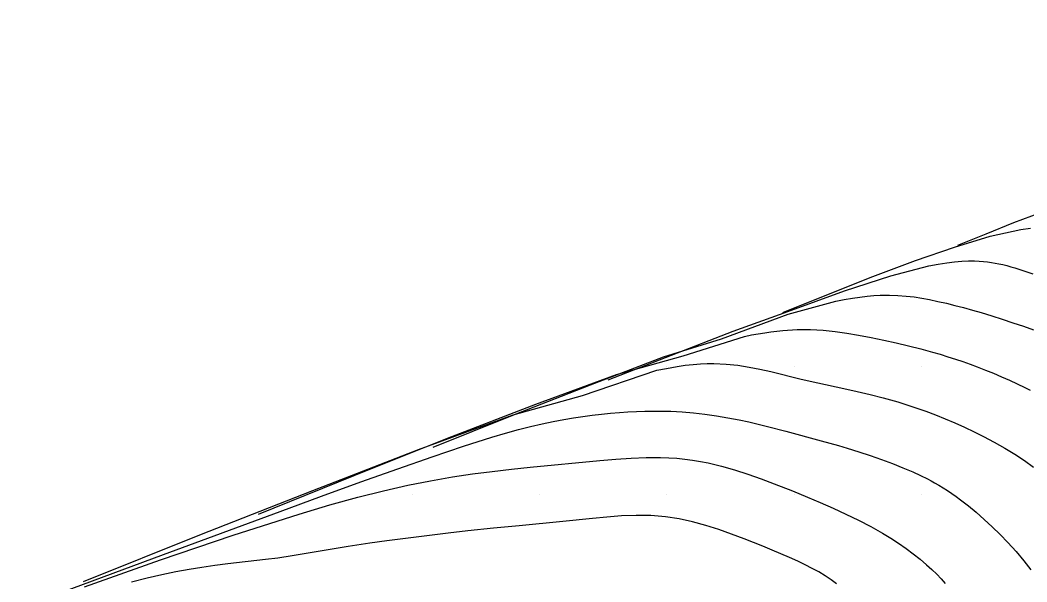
# Model space of a CAD drawing. Extents: x 2602990 to 2605851, y 618069 to 619180.
# Drawn here: x 2603189.3 to 2603268.2, y 618653.1 to 618697.2 of the extents above; entities that cross this region are included whole.
import ezdxf

# ---------------------------------------------------------------- set-up
doc = ezdxf.new("R2010")
doc.units = 0
for name, color, linetype in [('DTM Contours Major', 7, 'Continuous'), ('DTM Contours Minor', 7, 'Continuous'), ('Exist DTM Crownline', 7, 'Continuous'), ('Exist DTM QL2 LIDAR Elevation Point', 7, 'Continuous'), ('Exist Roads EOP', 7, 'Continuous')]:
    doc.layers.add(name, color=color, linetype=linetype)

msp = doc.modelspace()

# ---------------------------------------------------------------- linework, layer by layer
at = {"layer": 'DTM Contours Major'}
msp.add_lwpolyline([(2603262.819, 618679.546), (2603265.035, 618680.45), (2603267.217, 618681.317), (2603269.332, 618682.109)], dxfattribs=at)
at = {"layer": 'DTM Contours Minor'}
for points in [[(2603249.102, 618674.27), (2603252.668, 618675.708), (2603256.157, 618677.085), (2603259.489, 618678.342), (2603262.564, 618679.396), (2603265.369, 618680.253), (2603267.761, 618680.786), (2603268.517, 618680.894)], [(2603235.384, 618668.994), (2603240.35, 618670.935), (2603245.183, 618672.798), (2603249.484, 618674.355), (2603253.926, 618675.981), (2603257.572, 618677.146), (2603260.558, 618677.924), (2603261.29, 618678.067), (2603261.96, 618678.175), (2603262.572, 618678.25), (2603263.134, 618678.296), (2603263.65, 618678.317), (2603264.125, 618678.317), (2603264.483, 618678.303), (2603264.822, 618678.279), (2603265.144, 618678.244), (2603265.453, 618678.202), (2603265.751, 618678.151), (2603266.041, 618678.093), (2603266.354, 618678.023), (2603266.664, 618677.946), (2603266.973, 618677.862), (2603267.284, 618677.772), (2603267.919, 618677.571), (2603268.702, 618677.305)], [(2603221.667, 618663.718), (2603227.912, 618666.207), (2603233.988, 618668.596), (2603239.728, 618670.784), (2603244.281, 618672.214), (2603249.498, 618674.135), (2603253.241, 618675.147), (2603253.915, 618675.284), (2603254.548, 618675.396), (2603255.141, 618675.484), (2603255.701, 618675.55), (2603256.23, 618675.596), (2603256.733, 618675.623), (2603257.448, 618675.634), (2603258.123, 618675.612), (2603258.766, 618675.562), (2603259.386, 618675.487), (2603259.993, 618675.392), (2603260.594, 618675.281), (2603261.256, 618675.145), (2603261.922, 618674.995), (2603262.595, 618674.831), (2603263.275, 618674.653), (2603263.963, 618674.463), (2603264.659, 618674.26), (2603265.481, 618674.009), (2603266.31, 618673.745), (2603267.139, 618673.471), (2603267.96, 618673.19), (2603268.768, 618672.906)], [(2603207.949, 618658.442), (2603215.468, 618661.491), (2603222.788, 618664.416), (2603229.709, 618667.093), (2603236.031, 618669.398), (2603241.274, 618670.882), (2603246.085, 618672.395), (2603246.635, 618672.507), (2603247.163, 618672.604), (2603247.67, 618672.687), (2603248.158, 618672.757), (2603248.63, 618672.815), (2603249.086, 618672.861), (2603250.214, 618672.93), (2603251.266, 618672.933), (2603252.257, 618672.882), (2603253.204, 618672.785), (2603254.122, 618672.655), (2603255.027, 618672.5), (2603256.019, 618672.314), (2603257.009, 618672.112), (2603257.991, 618671.896), (2603258.958, 618671.666), (2603259.906, 618671.424), (2603260.829, 618671.17), (2603261.444, 618670.99), (2603262.046, 618670.804), (2603262.636, 618670.613), (2603263.215, 618670.416), (2603263.786, 618670.214), (2603264.349, 618670.006), (2603264.994, 618669.756), (2603265.631, 618669.499), (2603266.258, 618669.232), (2603266.877, 618668.957), (2603267.487, 618668.672), (2603268.087, 618668.377), (2603268.497, 618668.167)], [(2603194.232, 618653.166), (2603203.358, 618656.82), (2603212.206, 618660.32), (2603220.495, 618663.515), (2603227.945, 618666.251), (2603233.386, 618667.752), (2603239.216, 618669.735), (2603239.951, 618669.89), (2603240.791, 618670.041), (2603241.441, 618670.135), (2603242.048, 618670.202), (2603242.62, 618670.245), (2603243.162, 618670.266), (2603243.683, 618670.267), (2603244.643, 618670.223), (2603245.559, 618670.128), (2603246.44, 618669.991), (2603247.296, 618669.821), (2603248.139, 618669.63), (2603250.534, 618669.051), (2603251.832, 618668.756), (2603253.876, 618668.308), (2603254.915, 618668.075), (2603255.948, 618667.831), (2603256.96, 618667.574), (2603257.537, 618667.416), (2603258.104, 618667.253), (2603258.663, 618667.082), (2603259.217, 618666.905), (2603259.767, 618666.719), (2603260.315, 618666.524), (2603261.075, 618666.239), (2603261.835, 618665.937), (2603262.593, 618665.616), (2603263.348, 618665.278), (2603264.099, 618664.923), (2603264.845, 618664.55), (2603265.682, 618664.106), (2603266.502, 618663.641), (2603267.295, 618663.158), (2603268.053, 618662.659), (2603268.765, 618662.144)], [(2603180.514, 618647.89), (2603200.496, 618655.288), (2603209.643, 618658.663), (2603212.895, 618659.858), (2603215.98, 618660.982), (2603218.879, 618662.021), (2603221.573, 618662.961), (2603224.043, 618663.788), (2603226.27, 618664.489), (2603227.343, 618664.804), (2603228.351, 618665.082), (2603229.302, 618665.326), (2603230.206, 618665.54), (2603231.069, 618665.725), (2603231.901, 618665.885), (2603232.662, 618666.015), (2603233.405, 618666.126), (2603234.135, 618666.221), (2603234.855, 618666.302), (2603235.57, 618666.37), (2603236.282, 618666.427), (2603236.941, 618666.472), (2603237.603, 618666.507), (2603238.27, 618666.531), (2603238.943, 618666.542), (2603239.624, 618666.539), (2603240.315, 618666.519), (2603241.193, 618666.469), (2603242.084, 618666.393), (2603242.983, 618666.29), (2603243.884, 618666.164), (2603244.782, 618666.015), (2603245.672, 618665.844), (2603246.417, 618665.684), (2603247.155, 618665.513), (2603247.885, 618665.332), (2603249.332, 618664.954), (2603252.096, 618664.213), (2603252.779, 618664.024), (2603253.463, 618663.829), (2603254.149, 618663.626), (2603255.05, 618663.346), (2603255.945, 618663.052), (2603256.827, 618662.744), (2603257.685, 618662.426), (2603258.51, 618662.098), (2603259.293, 618661.764), (2603259.884, 618661.493), (2603260.449, 618661.213), (2603260.724, 618661.069), (2603260.995, 618660.92), (2603261.339, 618660.723), (2603261.679, 618660.517), (2603262.018, 618660.301), (2603262.356, 618660.074), (2603262.696, 618659.836), (2603263.039, 618659.584), (2603263.649, 618659.111), (2603264.27, 618658.598), (2603264.895, 618658.048), (2603265.52, 618657.467), (2603266.139, 618656.856), (2603266.748, 618656.22), (2603267.385, 618655.514), (2603267.991, 618654.795), (2603268.552, 618654.077)], [(2603194.289, 618652.758), (2603200.261, 618654.868), (2603205.976, 618656.812), (2603211.133, 618658.461), (2603213.54, 618659.173), (2603215.741, 618659.778), (2603217.771, 618660.289), (2603219.663, 618660.717), (2603221.449, 618661.073), (2603223.165, 618661.37), (2603224.74, 618661.604), (2603226.283, 618661.804), (2603227.796, 618661.976), (2603229.279, 618662.129), (2603234.742, 618662.66), (2603235.988, 618662.768), (2603237.2, 618662.85), (2603238.374, 618662.897), (2603239.505, 618662.9), (2603240.148, 618662.877), (2603240.778, 618662.836), (2603241.398, 618662.775), (2603242.013, 618662.695), (2603242.624, 618662.594), (2603243.237, 618662.473), (2603244.268, 618662.226), (2603245.307, 618661.93), (2603246.348, 618661.593), (2603247.387, 618661.225), (2603248.421, 618660.835), (2603249.844, 618660.271), (2603251.021, 618659.788), (2603252.027, 618659.365), (2603253.037, 618658.924), (2603254.041, 618658.465), (2603255.028, 618657.987), (2603255.987, 618657.489), (2603256.907, 618656.97), (2603257.554, 618656.574), (2603258.174, 618656.169), (2603258.766, 618655.755), (2603259.329, 618655.336), (2603259.862, 618654.914), (2603260.365, 618654.489), (2603260.778, 618654.12), (2603261.162, 618653.75), (2603261.515, 618653.379), (2603261.832, 618653.008)], [(2603253.313, 618652.989), (2603252.887, 618653.313), (2603252.423, 618653.622), (2603251.925, 618653.918), (2603251.397, 618654.204), (2603250.843, 618654.483), (2603250.267, 618654.757), (2603249.613, 618655.054), (2603248.938, 618655.349), (2603248.243, 618655.643), (2603247.529, 618655.936), (2603246.796, 618656.227), (2603246.046, 618656.519), (2603245.07, 618656.888), (2603244.07, 618657.243), (2603243.049, 618657.571), (2603242.009, 618657.858), (2603240.952, 618658.091), (2603239.881, 618658.254), (2603238.732, 618658.343), (2603237.579, 618658.357), (2603236.428, 618658.311), (2603235.287, 618658.225), (2603234.164, 618658.115), (2603231.838, 618657.871), (2603228.416, 618657.545), (2603226.379, 618657.35), (2603224.386, 618657.145), (2603222.823, 618656.968), (2603218.017, 618656.366), (2603216.696, 618656.187), (2603216.012, 618656.085), (2603214.977, 618655.918), (2603211.705, 618655.358), (2603210.588, 618655.178), (2603209.471, 618655.015), (2603208.492, 618654.889), (2603205.539, 618654.548), (2603204.531, 618654.422), (2603203.502, 618654.275), (2603202.501, 618654.112), (2603201.462, 618653.92), (2603200.371, 618653.695), (2603199.215, 618653.431), (2603197.98, 618653.126)]]:
    msp.add_lwpolyline(points, dxfattribs=at)
at = {"layer": 'Exist DTM Crownline'}
msp.add_spline([(2603233.488, 618380.754), (2603285.185, 618400.095), (2603335.457, 618418.629), (2603390.812, 618439.069), (2603440.087, 618457.325), (2603493.996, 618477.231), (2603542.655, 618495.301), (2603600.808, 618516.867), (2603653.659, 618536.362), (2603706.222, 618555.742), (2603764.811, 618577.593), (2603823.52, 618599.847), (2603878.564, 618620.56), (2603937.951, 618643.078), (2603997.369, 618665.789), (2604036.209, 618680.665), (2604055.311, 618688.017)], degree=3, dxfattribs=at)
at = {"layer": 'Exist DTM QL2 LIDAR Elevation Point'}
for p, q in [((2603240, 618670), (2603240, 618670)), ((2603250, 618670), (2603250, 618670)), ((2603260, 618670), (2603260, 618670)), ((2603220, 618660), (2603220, 618660)), ((2603230, 618660), (2603230, 618660)), ((2603240, 618660), (2603240, 618660)), ((2603250, 618660), (2603250, 618660)), ((2603260, 618660), (2603260, 618660))]:
    msp.add_line(p, q, dxfattribs=at)
at = {"layer": 'Exist Roads EOP'}
for points in [[(2603230.17, 618389.98), (2603282.929, 618409.597), (2603332.773, 618427.868), (2603388.167, 618448.413), (2603437.203, 618466.721), (2603490.778, 618486.527), (2603539.039, 618504.558), (2603597.451, 618526.156), (2603651.053, 618545.972), (2603705.208, 618566.084), (2603762.02, 618587.183), (2603820.334, 618609.162), (2603876.341, 618629.99), (2603934.909, 618652.28), (2603996.409, 618675.568), (2604033.216, 618689.957), (2604052.01, 618697.199)], [(2604034.633, 618668.486), (2603984.89, 618650.123), (2603936.767, 618631.654), (2603888.195, 618613.335), (2603837.766, 618594.258), (2603782.918, 618573.705), (2603731.939, 618554.39), (2603671.126, 618532.171), (2603621.822, 618514.106), (2603561.545, 618491.877), (2603506.421, 618471.293), (2603452.163, 618451.33), (2603398.364, 618431.316), (2603341.431, 618410.355), (2603281.65, 618388.199), (2603223.033, 618366.475), (2603185.717, 618352.612)]]:
    msp.add_spline(points, degree=3, dxfattribs=at)

doc.saveas('drawing.dxf')
